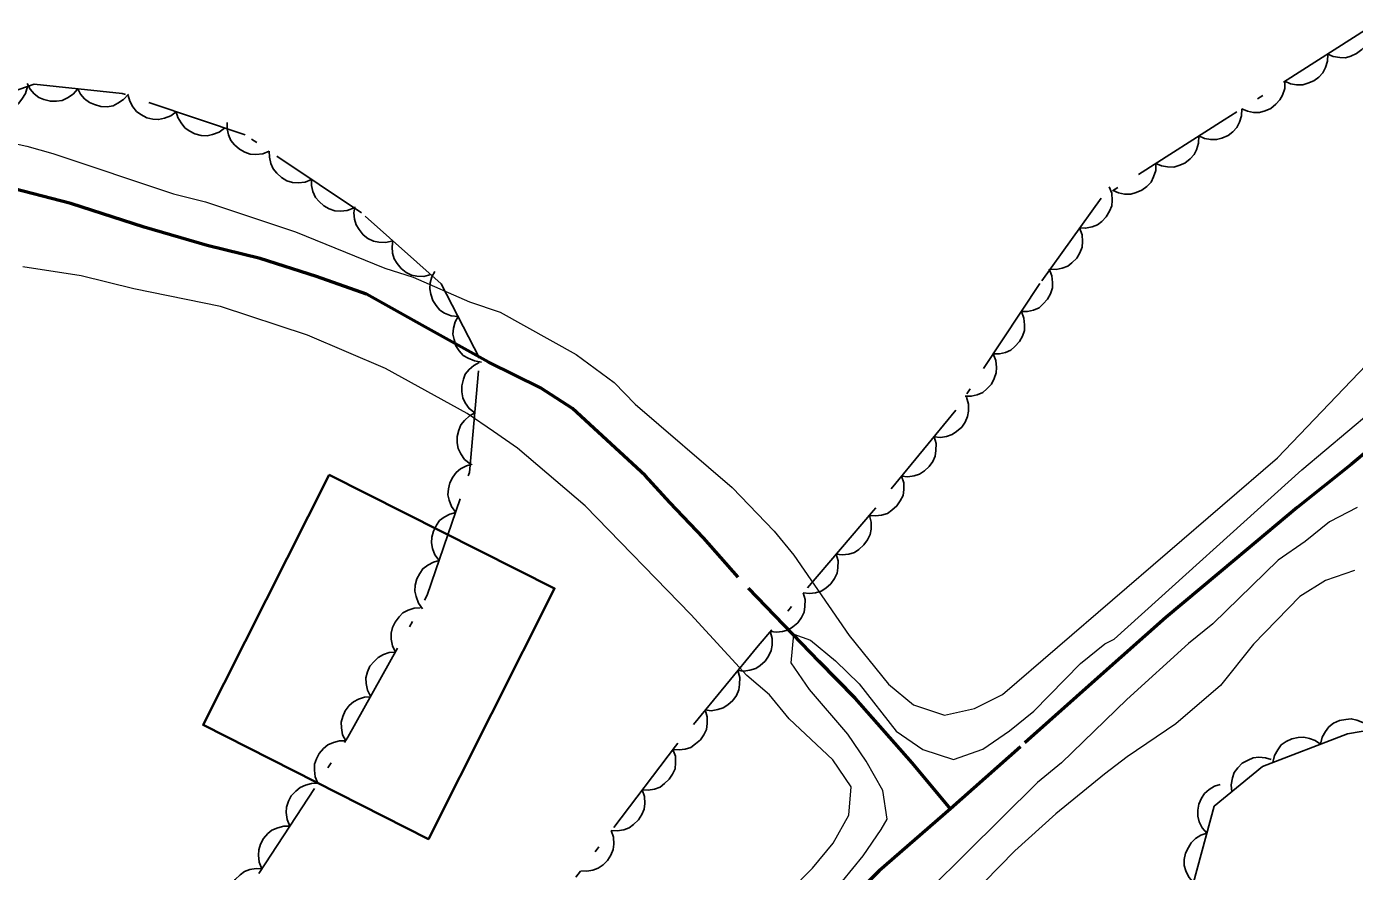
# Model space of a CAD drawing. Extents: x 356765 to 358572, y 5103174 to 5104650.
# Drawn here: x 357618.75 to 357657.89, y 5104247.45 to 5104272.33 of the extents above; entities that cross this region are included whole.
import ezdxf

# ---------------------------------------------------------------- set-up
doc = ezdxf.new("R2010")
doc.units = 0
doc.header["$LTSCALE"] = 0.6
doc.linetypes.add('DASH_DOUBLE_DOT', pattern=[9.2, 5, -1.2, 0.3, -1.2, 0.3, -1.2])
doc.linetypes.add('DOT_DASHED', pattern=[7.7, 5, -1.2, 0.3, -1.2])
for name, color, linetype, lineweight in [('2', 7, 'Continuous', 13), ('31', 7, 'Continuous', 70), ('4', 7, 'Continuous', 90), ('44', 7, 'Continuous', 25)]:
    doc.layers.add(name, color=color, linetype=linetype, lineweight=lineweight)

msp = doc.modelspace()

# ---------------------------------------------------------------- linework, layer by layer
at = {"layer": '2'}
for points in [[(357616.14, 5104269.38), (357618.76, 5104268.81), (357619.52, 5104268.59), (357623.08, 5104267.4), (357624.02, 5104267.17), (357626.67, 5104266.28), (357629.31, 5104265.21), (357630.14, 5104264.95), (357631.8, 5104264.22), (357632.71, 5104263.92), (357634.95, 5104262.67), (357636.07, 5104261.85), (357636.69, 5104261.21), (357639.54, 5104258.75), (357640.78, 5104257.47), (357641.36, 5104256.76), (357642.99, 5104254.39), (357644.15, 5104252.96), (357644.89, 5104252.35), (357645.8, 5104252.05), (357646.69, 5104252.24), (357647.51, 5104252.66), (357655.62, 5104259.63), (357658.45, 5104262.58)], [(357641.22, 5104246.84), (357641.91, 5104247.54), (357642.52, 5104248.28), (357642.98, 5104249.1), (357643.05, 5104249.94), (357642.51, 5104250.73), (357641.22, 5104251.94), (357640.64, 5104252.65), (357639.98, 5104253.22), (357638.33, 5104255.01), (357635.21, 5104258.21), (357633.22, 5104259.91), (357632.51, 5104260.4), (357631.73, 5104260.93), (357629.33, 5104262.26), (357627.03, 5104263.24), (357624.46, 5104264.08), (357621.91, 5104264.61), (357620.36, 5104264.99), (357618.64, 5104265.25)], [(357642.8, 5104247.16), (357643.41, 5104247.9), (357643.94, 5104248.68), (357644.11, 5104248.98), (357643.99, 5104249.83), (357643.49, 5104250.69), (357642.95, 5104251.49), (357641.82, 5104252.8), (357641.28, 5104253.59), (357641.36, 5104254.43), (357641.85, 5104254.26), (357642.59, 5104253.65), (357643.29, 5104252.97), (357644.38, 5104251.58), (357645.16, 5104251.04), (357646.07, 5104250.74), (357646.93, 5104251.05), (357647.72, 5104251.59), (357648.44, 5104252.17), (357649.81, 5104253.57), (357650.53, 5104254.15), (357650.8, 5104254.29), (357656.33, 5104259.27), (357658.37, 5104260.98)], [(357657.97, 5104258.16), (357657.15, 5104257.74), (357656.43, 5104257.16)], [(357656.43, 5104257.16), (357655.64, 5104256.61), (357653.71, 5104254.74), (357652.99, 5104254.16), (357651.18, 5104252.51), (357649.25, 5104250.64), (357648.54, 5104250.06), (357643.27, 5104244.84), (357642.59, 5104244.33), (357641.95, 5104243.71), (357641.23, 5104243.12), (357640.62, 5104242.38), (357639.9, 5104241.8), (357638.05, 5104239.89), (357636.75, 5104238.45), (357634.64, 5104235.01), (357632.27, 5104230.24), (357631.48, 5104228.82), (357630.68, 5104227.21), (357630.03, 5104224.82), (357629.94, 5104224.1)], [(357657.89, 5104256.31), (357657.03, 5104256.01), (357656.28, 5104255.54), (357654.91, 5104254.14), (357653.94, 5104252.92), (357652.62, 5104251.79), (357651.19, 5104250.82), (357650.52, 5104250.31), (357649.08, 5104249.14), (357647.88, 5104248.05), (357646.07, 5104246.21), (357645.46, 5104245.47), (357642.08, 5104242.05), (357640.86, 5104240.57), (357640.33, 5104239.79), (357639, 5104237.59), (357636.93, 5104233.54), (357634.96, 5104230.52), (357632.94, 5104226.74), (357632.06, 5104224.98), (357631.06, 5104221.61)]]:
    msp.add_lwpolyline(points, dxfattribs=at)
at = {"layer": '31', "lineweight": 35}
msp.add_lwpolyline([(357627.67, 5104259.13), (357623.95, 5104251.76), (357630.59, 5104248.4), (357634.31, 5104255.78), (357627.67, 5104259.13)], close=True, dxfattribs=at)
at = {"layer": '4', "linetype": 'DASH_DOUBLE_DOT', "lineweight": 53}
for points in [[(357645.98, 5104249.29), (357644.85, 5104250.64), (357643.17, 5104252.55), (357642.11, 5104253.63), (357639.72, 5104256.11), (357638.7, 5104257.27), (357637.71, 5104258.31), (357636.98, 5104259.11), (357634.84, 5104261.08), (357633.9, 5104261.69), (357632.36, 5104262.45), (357630.49, 5104263.49), (357628.77, 5104264.45), (357627.29, 5104264.97), (357625.63, 5104265.5), (357624.07, 5104265.88), (357622.21, 5104266.42), (357620.05, 5104267.12), (357618.08, 5104267.63)], [(357658.34, 5104259.89), (357657.8, 5104259.44), (357656.2, 5104258.16), (357654.37, 5104256.63), (357652.33, 5104254.92), (357650.41, 5104253.23), (357648.04, 5104251.11), (357645.98, 5104249.29), (357643.88, 5104247.46), (357641.71, 5104245.33), (357639.42, 5104242.97), (357637.55, 5104240.87), (357636.01, 5104238.98), (357632.05, 5104232.05), (357629.91, 5104229.12), (357626.69, 5104223.96), (357625.19, 5104221.57)]]:
    msp.add_lwpolyline(points, dxfattribs=at)
at = {"layer": '44'}
for points in [[(357658.36, 5104272.33), (357658.36, 5104272.12), (357658.29, 5104271.93), (357658.22, 5104271.78), (357658.1, 5104271.65), (357657.95, 5104271.54), (357657.78, 5104271.46), (357657.62, 5104271.41), (357657.45, 5104271.42), (357657.26, 5104271.45), (357657.1, 5104271.52)], [(357657.1, 5104271.52), (357657.09, 5104271.31), (357657.03, 5104271.12), (357656.95, 5104270.97), (357656.84, 5104270.84), (357656.69, 5104270.73), (357656.51, 5104270.66), (357656.36, 5104270.61), (357656.18, 5104270.61), (357656, 5104270.64), (357655.83, 5104270.72)], [(357618.78, 5104270.56), (357618.72, 5104270.36), (357618.61, 5104270.19), (357618.51, 5104270.06), (357618.36, 5104269.96), (357618.19, 5104269.89), (357618, 5104269.86), (357617.84, 5104269.85), (357617.67, 5104269.89), (357617.5, 5104269.97), (357617.36, 5104270.08)], [(357620.26, 5104270.5), (357620.12, 5104270.34), (357619.95, 5104270.23), (357619.8, 5104270.15), (357619.63, 5104270.13), (357619.45, 5104270.13), (357619.26, 5104270.18), (357619.11, 5104270.24), (357618.97, 5104270.35), (357618.85, 5104270.49), (357618.77, 5104270.65)], [(357621.75, 5104270.34), (357621.61, 5104270.18), (357621.44, 5104270.07), (357621.3, 5104270), (357621.12, 5104269.97), (357620.94, 5104269.98), (357620.75, 5104270.03), (357620.6, 5104270.09), (357620.46, 5104270.2), (357620.34, 5104270.34), (357620.26, 5104270.5)], [(357655.83, 5104270.72), (357655.83, 5104270.51), (357655.76, 5104270.31), (357655.69, 5104270.17), (357655.57, 5104270.04), (357655.42, 5104269.92), (357655.25, 5104269.85), (357655.09, 5104269.8), (357654.91, 5104269.8), (357654.73, 5104269.84), (357654.57, 5104269.91)], [(357623.16, 5104269.82), (357623, 5104269.7), (357622.81, 5104269.63), (357622.64, 5104269.59), (357622.47, 5104269.6), (357622.29, 5104269.64), (357622.12, 5104269.74), (357621.99, 5104269.83), (357621.88, 5104269.97), (357621.79, 5104270.13), (357621.74, 5104270.3)], [(357624.58, 5104269.34), (357624.42, 5104269.22), (357624.23, 5104269.15), (357624.07, 5104269.11), (357623.89, 5104269.12), (357623.71, 5104269.17), (357623.54, 5104269.26), (357623.41, 5104269.35), (357623.3, 5104269.49), (357623.21, 5104269.65), (357623.16, 5104269.82)], [(357654.57, 5104269.91), (357654.56, 5104269.7), (357654.5, 5104269.51), (357654.42, 5104269.36), (357654.3, 5104269.23), (357654.16, 5104269.12), (357653.98, 5104269.04), (357653.82, 5104269), (357653.65, 5104269), (357653.47, 5104269.03), (357653.3, 5104269.11)], [(357625.9, 5104268.66), (357625.71, 5104268.58), (357625.51, 5104268.56), (357625.34, 5104268.57), (357625.18, 5104268.63), (357625.02, 5104268.72), (357624.88, 5104268.85), (357624.77, 5104268.97), (357624.7, 5104269.14), (357624.66, 5104269.32), (357624.66, 5104269.5)], [(357653.3, 5104269.11), (357653.29, 5104268.9), (357653.23, 5104268.7), (357653.16, 5104268.56), (357653.04, 5104268.43), (357652.89, 5104268.31), (357652.71, 5104268.24), (357652.56, 5104268.19), (357652.38, 5104268.2), (357652.2, 5104268.23), (357652.03, 5104268.3)], [(357627.15, 5104267.83), (357626.96, 5104267.75), (357626.75, 5104267.73), (357626.59, 5104267.74), (357626.42, 5104267.79), (357626.26, 5104267.88), (357626.12, 5104268.01), (357626.02, 5104268.14), (357625.95, 5104268.3), (357625.91, 5104268.48), (357625.9, 5104268.66)], [(357652.03, 5104268.3), (357652.03, 5104268.09), (357651.96, 5104267.9), (357651.89, 5104267.75), (357651.77, 5104267.62), (357651.62, 5104267.51), (357651.45, 5104267.44), (357651.29, 5104267.39), (357651.11, 5104267.39), (357650.93, 5104267.43), (357650.77, 5104267.5)], [(357628.4, 5104266.99), (357628.2, 5104266.91), (357628, 5104266.89), (357627.83, 5104266.9), (357627.67, 5104266.96), (357627.51, 5104267.05), (357627.37, 5104267.18), (357627.26, 5104267.3), (357627.19, 5104267.47), (357627.15, 5104267.65), (357627.15, 5104267.83)], [(357650.66, 5104267.61), (357650.73, 5104267.42), (357650.74, 5104267.21), (357650.73, 5104267.05), (357650.67, 5104266.89), (357650.57, 5104266.73), (357650.44, 5104266.59), (357650.31, 5104266.49), (357650.15, 5104266.43), (357649.96, 5104266.39), (357649.78, 5104266.4)], [(357629.54, 5104266.02), (357629.34, 5104265.97), (357629.13, 5104265.98), (357628.97, 5104266.01), (357628.81, 5104266.09), (357628.67, 5104266.2), (357628.55, 5104266.35), (357628.46, 5104266.49), (357628.41, 5104266.66), (357628.39, 5104266.84), (357628.42, 5104267.02)], [(357649.78, 5104266.4), (357649.86, 5104266.2), (357649.87, 5104266), (357649.86, 5104265.83), (357649.79, 5104265.67), (357649.7, 5104265.51), (357649.56, 5104265.37), (357649.44, 5104265.27), (357649.27, 5104265.21), (357649.09, 5104265.17), (357648.91, 5104265.18)], [(357630.66, 5104265.03), (357630.46, 5104264.97), (357630.25, 5104264.98), (357630.09, 5104265.01), (357629.94, 5104265.09), (357629.79, 5104265.2), (357629.67, 5104265.35), (357629.58, 5104265.49), (357629.53, 5104265.66), (357629.52, 5104265.84), (357629.54, 5104266.02)], [(357631.47, 5104263.79), (357631.26, 5104263.81), (357631.07, 5104263.89), (357630.93, 5104263.98), (357630.82, 5104264.11), (357630.72, 5104264.26), (357630.66, 5104264.45), (357630.63, 5104264.61), (357630.64, 5104264.78), (357630.69, 5104264.96), (357630.78, 5104265.12)], [(357648.89, 5104265.19), (357648.97, 5104264.99), (357648.99, 5104264.79), (357648.99, 5104264.63), (357648.93, 5104264.46), (357648.84, 5104264.3), (357648.71, 5104264.16), (357648.59, 5104264.05), (357648.43, 5104263.98), (357648.25, 5104263.94), (357648.07, 5104263.94)], [(357632.16, 5104262.45), (357631.95, 5104262.48), (357631.76, 5104262.56), (357631.62, 5104262.64), (357631.5, 5104262.78), (357631.4, 5104262.93), (357631.35, 5104263.11), (357631.31, 5104263.27), (357631.33, 5104263.45), (357631.38, 5104263.63), (357631.47, 5104263.79)], [(357648.07, 5104263.94), (357648.14, 5104263.74), (357648.16, 5104263.54), (357648.16, 5104263.38), (357648.1, 5104263.21), (357648.01, 5104263.05), (357647.88, 5104262.91), (357647.76, 5104262.8), (357647.6, 5104262.73), (357647.42, 5104262.69), (357647.24, 5104262.69)], [(357647.24, 5104262.69), (357647.32, 5104262.49), (357647.34, 5104262.29), (357647.33, 5104262.13), (357647.27, 5104261.96), (357647.19, 5104261.8), (357647.05, 5104261.66), (357646.93, 5104261.55), (357646.77, 5104261.48), (357646.59, 5104261.44), (357646.41, 5104261.44)], [(357631.96, 5104260.95), (357631.79, 5104261.08), (357631.68, 5104261.25), (357631.61, 5104261.39), (357631.58, 5104261.57), (357631.58, 5104261.75), (357631.63, 5104261.94), (357631.68, 5104262.09), (357631.79, 5104262.23), (357631.93, 5104262.35), (357632.09, 5104262.44)], [(357646.45, 5104261.41), (357646.51, 5104261.21), (357646.51, 5104261), (357646.48, 5104260.84), (357646.41, 5104260.68), (357646.31, 5104260.53), (357646.16, 5104260.4), (357646.03, 5104260.31), (357645.86, 5104260.26), (357645.68, 5104260.23), (357645.5, 5104260.25)], [(357631.82, 5104259.45), (357631.66, 5104259.58), (357631.55, 5104259.75), (357631.47, 5104259.9), (357631.44, 5104260.07), (357631.44, 5104260.26), (357631.49, 5104260.44), (357631.55, 5104260.6), (357631.66, 5104260.73), (357631.8, 5104260.86), (357631.96, 5104260.95)], [(357645.5, 5104260.25), (357645.56, 5104260.05), (357645.55, 5104259.84), (357645.53, 5104259.68), (357645.46, 5104259.52), (357645.35, 5104259.37), (357645.21, 5104259.24), (357645.07, 5104259.15), (357644.91, 5104259.1), (357644.72, 5104259.07), (357644.54, 5104259.09)], [(357631.4, 5104258.02), (357631.27, 5104258.19), (357631.2, 5104258.38), (357631.16, 5104258.54), (357631.18, 5104258.71), (357631.22, 5104258.89), (357631.31, 5104259.06), (357631.41, 5104259.2), (357631.54, 5104259.3), (357631.71, 5104259.39), (357631.88, 5104259.44)], [(357644.54, 5104259.09), (357644.6, 5104258.89), (357644.6, 5104258.69), (357644.58, 5104258.52), (357644.5, 5104258.36), (357644.4, 5104258.21), (357644.25, 5104258.09), (357644.12, 5104257.99), (357643.95, 5104257.94), (357643.77, 5104257.92), (357643.59, 5104257.93)], [(357630.91, 5104256.6), (357630.78, 5104256.77), (357630.71, 5104256.96), (357630.68, 5104257.12), (357630.69, 5104257.29), (357630.74, 5104257.47), (357630.83, 5104257.64), (357630.92, 5104257.78), (357631.06, 5104257.88), (357631.22, 5104257.97), (357631.4, 5104258.02)], [(357643.59, 5104257.93), (357643.64, 5104257.73), (357643.64, 5104257.53), (357643.61, 5104257.37), (357643.53, 5104257.21), (357643.43, 5104257.06), (357643.28, 5104256.93), (357643.15, 5104256.84), (357642.98, 5104256.79), (357642.79, 5104256.77), (357642.61, 5104256.79)], [(357642.61, 5104256.79), (357642.67, 5104256.59), (357642.66, 5104256.39), (357642.64, 5104256.23), (357642.56, 5104256.07), (357642.45, 5104255.92), (357642.31, 5104255.79), (357642.17, 5104255.7), (357642, 5104255.65), (357641.82, 5104255.63), (357641.64, 5104255.65)], [(357630.42, 5104255.18), (357630.3, 5104255.35), (357630.23, 5104255.54), (357630.19, 5104255.7), (357630.2, 5104255.88), (357630.25, 5104256.06), (357630.34, 5104256.22), (357630.43, 5104256.36), (357630.57, 5104256.47), (357630.74, 5104256.55), (357630.91, 5104256.6)], [(357641.64, 5104255.65), (357641.7, 5104255.45), (357641.69, 5104255.25), (357641.67, 5104255.08), (357641.59, 5104254.92), (357641.48, 5104254.77), (357641.33, 5104254.65), (357641.2, 5104254.56), (357641.03, 5104254.51), (357640.85, 5104254.49), (357640.67, 5104254.51)], [(357629.62, 5104253.9), (357629.53, 5104254.09), (357629.49, 5104254.29), (357629.49, 5104254.46), (357629.53, 5104254.63), (357629.61, 5104254.79), (357629.73, 5104254.94), (357629.84, 5104255.06), (357630, 5104255.14), (357630.17, 5104255.2), (357630.35, 5104255.21)], [(357640.66, 5104254.52), (357640.72, 5104254.31), (357640.72, 5104254.11), (357640.69, 5104253.95), (357640.62, 5104253.79), (357640.52, 5104253.64), (357640.37, 5104253.51), (357640.24, 5104253.42), (357640.07, 5104253.37), (357639.89, 5104253.34), (357639.71, 5104253.36)], [(357628.89, 5104252.59), (357628.8, 5104252.78), (357628.76, 5104252.98), (357628.75, 5104253.15), (357628.8, 5104253.32), (357628.87, 5104253.49), (357628.99, 5104253.63), (357629.11, 5104253.75), (357629.27, 5104253.83), (357629.44, 5104253.89), (357629.62, 5104253.9)], [(357639.71, 5104253.36), (357639.77, 5104253.16), (357639.76, 5104252.95), (357639.74, 5104252.79), (357639.67, 5104252.63), (357639.56, 5104252.48), (357639.42, 5104252.35), (357639.28, 5104252.26), (357639.12, 5104252.21), (357638.93, 5104252.18), (357638.75, 5104252.2)], [(357628.16, 5104251.29), (357628.06, 5104251.47), (357628.03, 5104251.67), (357628.02, 5104251.84), (357628.07, 5104252.01), (357628.14, 5104252.18), (357628.26, 5104252.33), (357628.38, 5104252.44), (357628.53, 5104252.52), (357628.71, 5104252.58), (357628.89, 5104252.59)], [(357638.75, 5104252.2), (357638.81, 5104252), (357638.81, 5104251.8), (357638.79, 5104251.63), (357638.71, 5104251.47), (357638.61, 5104251.32), (357638.46, 5104251.2), (357638.33, 5104251.1), (357638.16, 5104251.05), (357637.98, 5104251.03), (357637.8, 5104251.04)], [(357656.88, 5104251.19), (357656.93, 5104251.4), (357657.03, 5104251.57), (357657.13, 5104251.7), (357657.27, 5104251.81), (357657.44, 5104251.89), (357657.63, 5104251.92), (357657.79, 5104251.94), (357657.96, 5104251.9), (357658.13, 5104251.83), (357658.28, 5104251.73)], [(357627.33, 5104250.04), (357627.25, 5104250.23), (357627.23, 5104250.43), (357627.23, 5104250.6), (357627.29, 5104250.76), (357627.37, 5104250.92), (357627.5, 5104251.07), (357627.63, 5104251.17), (357627.79, 5104251.24), (357627.97, 5104251.29), (357628.15, 5104251.29)], [(357655.48, 5104250.65), (357655.53, 5104250.86), (357655.63, 5104251.03), (357655.73, 5104251.17), (357655.87, 5104251.27), (357656.04, 5104251.35), (357656.23, 5104251.39), (357656.39, 5104251.4), (357656.56, 5104251.36), (357656.73, 5104251.3), (357656.88, 5104251.19)], [(357637.8, 5104251.04), (357637.87, 5104250.84), (357637.87, 5104250.64), (357637.86, 5104250.47), (357637.79, 5104250.31), (357637.69, 5104250.16), (357637.55, 5104250.03), (357637.42, 5104249.93), (357637.26, 5104249.87), (357637.07, 5104249.84), (357636.89, 5104249.85)], [(357654.27, 5104249.79), (357654.25, 5104250), (357654.29, 5104250.2), (357654.34, 5104250.36), (357654.45, 5104250.5), (357654.58, 5104250.63), (357654.75, 5104250.72), (357654.9, 5104250.79), (357655.07, 5104250.81), (357655.26, 5104250.79), (357655.43, 5104250.74)], [(357626.51, 5104248.78), (357626.43, 5104248.97), (357626.4, 5104249.18), (357626.41, 5104249.34), (357626.47, 5104249.51), (357626.55, 5104249.67), (357626.68, 5104249.81), (357626.81, 5104249.92), (357626.97, 5104249.99), (357627.15, 5104250.03), (357627.33, 5104250.04)], [(357636.89, 5104249.85), (357636.96, 5104249.65), (357636.97, 5104249.45), (357636.95, 5104249.28), (357636.88, 5104249.12), (357636.78, 5104248.96), (357636.64, 5104248.83), (357636.51, 5104248.73), (357636.35, 5104248.67), (357636.16, 5104248.64), (357635.98, 5104248.65)], [(357653.53, 5104248.57), (357653.4, 5104248.73), (357653.31, 5104248.91), (357653.27, 5104249.07), (357653.27, 5104249.25), (357653.3, 5104249.43), (357653.38, 5104249.6), (357653.47, 5104249.74), (357653.6, 5104249.86), (357653.76, 5104249.96), (357653.93, 5104250.01)], [(357625.68, 5104247.52), (357625.6, 5104247.72), (357625.58, 5104247.92), (357625.59, 5104248.08), (357625.64, 5104248.25), (357625.73, 5104248.41), (357625.86, 5104248.56), (357625.98, 5104248.66), (357626.15, 5104248.73), (357626.33, 5104248.78), (357626.51, 5104248.78)], [(357635.98, 5104248.65), (357636.05, 5104248.45), (357636.06, 5104248.25), (357636.04, 5104248.09), (357635.97, 5104247.92), (357635.87, 5104247.77), (357635.74, 5104247.64), (357635.6, 5104247.54), (357635.44, 5104247.48), (357635.26, 5104247.45), (357635.08, 5104247.46)], [(357653.14, 5104247.12), (357653, 5104247.28), (357652.92, 5104247.46), (357652.87, 5104247.62), (357652.87, 5104247.8), (357652.91, 5104247.98), (357652.99, 5104248.15), (357653.07, 5104248.29), (357653.2, 5104248.41), (357653.36, 5104248.51), (357653.53, 5104248.57)], [(357624.79, 5104246.32), (357624.72, 5104246.52), (357624.71, 5104246.73), (357624.73, 5104246.89), (357624.8, 5104247.05), (357624.9, 5104247.21), (357625.04, 5104247.34), (357625.17, 5104247.44), (357625.33, 5104247.5), (357625.52, 5104247.53), (357625.69, 5104247.52)]]:
    msp.add_lwpolyline(points, dxfattribs=at)
at = {"layer": '44', "linetype": 'DOT_DASHED'}
for points in [[(357658.32, 5104272.3), (357654.05, 5104269.58), (357650.42, 5104267.28), (357648.61, 5104264.76), (357646.14, 5104261.03), (357643.71, 5104258.08), (357640.31, 5104254.09), (357637.87, 5104251.13), (357634.94, 5104247.28)], [(357625.59, 5104247.38), (357628.22, 5104251.4), (357630.56, 5104255.58), (357631.8, 5104259.2), (357632.1, 5104262.56), (357630.97, 5104264.75), (357628.62, 5104266.84), (357625.19, 5104269.14), (357621.57, 5104270.36), (357618.97, 5104270.63), (357614.61, 5104269.13)], [(357659.66, 5104224.16), (357657.39, 5104225.03), (357655.04, 5104227.12), (357654.11, 5104230.37), (357653.95, 5104233.6), (357654.19, 5104235.42), (357653.46, 5104239.74), (357653.36, 5104240.97), (357652.9, 5104244.36), (357653.01, 5104246.65), (357653.75, 5104249.37), (357655.18, 5104250.54), (357657.68, 5104251.5), (357659.84, 5104251.87)]]:
    msp.add_lwpolyline(points, dxfattribs=at)

doc.saveas('drawing.dxf')
